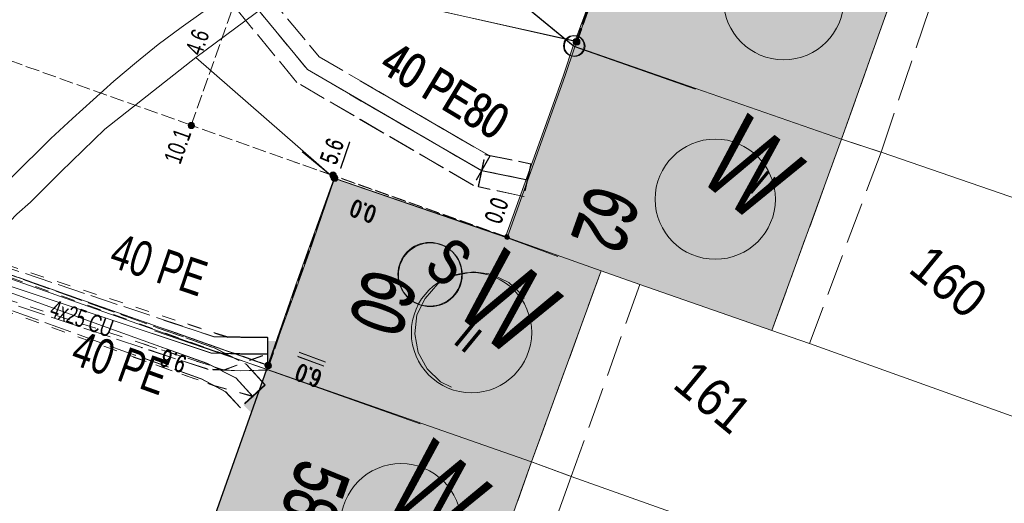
# Model space of a CAD drawing. Header units: metres. Extents: x -740 to 758, y -633 to 854.
# Tile 556 of 656: x 163 to 193, y -327 to -313. Entities that reach past the tile are written whole.
import ezdxf

# ---------------------------------------------------------------- set-up
doc = ezdxf.new("R2010")
doc.units = ezdxf.units.M
doc.header["$MEASUREMENT"] = 0
for name, pattern in [('1248_416', [1.664, 1.248, -0.416]), ('416_125', [0.5408, 0.416, -0.1248]), ('416_416', [0.832, 0.416, -0.416]), ('832_208', [1.04, 0.832, -0.208])]:
    doc.linetypes.add(name, pattern=pattern)
for name, color, linetype in [('Gas.LOVION', 7, 'Continuous'), ('Grundkarte.LOVION', 7, 'Continuous'), ('Grundkarte_Text.LOVION', 7, 'Continuous'), ('Strom.LOVION', 7, 'Continuous'), ('StromBemass.LOVION', 7, 'Continuous'), ('Wasser.LOVION', 7, 'Continuous')]:
    doc.layers.add(name, color=color, linetype=linetype)
doc.styles.add('ERSTELLTER_STIL_1', font='arial.ttf')

msp = doc.modelspace()

# ---------------------------------------------------------------- hatches: boundary and pattern name
at = {"layer": 'Grundkarte.LOVION', "linetype": 'Continuous', "lineweight": 18}
for points in [[(180.393, -312.8), (180.089, -313.628), (188.167, -316.444), (190.253, -310.565), (184.903, -308.753), (182.154, -307.84)], [(180.435, -312.835), (180.131, -313.662), (183.773, -314.932), (187.972, -309.822), (184.913, -308.761), (182.196, -307.874)], [(180.089, -313.628), (179.792, -314.514), (179.421, -315.555), (178.051, -319.384), (180.929, -320.403), (182.093, -320.821), (186.071, -322.205), (188.167, -316.444)], [(180.131, -313.662), (179.834, -314.548), (179.463, -315.59), (178.093, -319.418), (179.626, -319.978), (183.773, -314.932)], [(172.094, -319.818), (171.723, -320.859), (170.845, -323.369), (178.832, -326.164), (180.929, -320.403), (178.051, -319.384), (172.883, -317.613)], [(172.136, -319.853), (171.765, -320.894), (170.855, -323.377), (175.479, -325.023), (179.626, -319.978), (178.093, -319.418), (172.893, -317.621)], [(170.845, -323.369), (168.786, -329.215), (176.747, -332.043), (178.832, -326.164)], [(170.855, -323.377), (168.796, -329.223), (171.279, -330.133), (175.479, -325.023)]]:
    msp.add_hatch(color=9, dxfattribs=at).paths.add_polyline_path(points)
at = {"layer": 'Strom.LOVION', "linetype": 'Continuous', "lineweight": 13}
for points in [[(180.306, -312.971), (180.065, -313.985), (180.292, -314.036), (180.517, -313.01)], [(180.316, -312.979), (180.091, -314.006), (180.302, -314.045), (180.543, -313.031)], [(171.08, -322.755), (170.733, -323.734), (170.946, -323.802), (171.294, -322.822)], [(171.09, -322.763), (170.743, -323.743), (170.956, -323.81), (171.304, -322.831)]]:
    msp.add_hatch(color=7, dxfattribs=at).paths.add_polyline_path(points)
at = {"layer": 'StromBemass.LOVION', "linetype": 'Continuous', "lineweight": 13}
for points in [[(180.251, -313.561), (180.258, -313.552), (180.263, -313.541), (180.268, -313.53), (180.271, -313.518), (180.272, -313.507), (180.272, -313.495), (180.271, -313.483), (180.268, -313.471), (180.263, -313.46), (180.257, -313.45), (180.25, -313.44), (180.242, -313.431), (180.233, -313.424), (180.223, -313.417), (180.212, -313.412), (180.2, -313.409), (180.189, -313.406), (180.177, -313.406), (180.165, -313.406), (180.153, -313.409), (180.142, -313.412), (180.131, -313.418), (180.121, -313.424), (180.112, -313.432), (180.103, -313.44), (180.096, -313.45), (180.091, -313.461), (180.086, -313.472), (180.083, -313.483), (180.082, -313.495), (180.082, -313.507), (180.084, -313.519), (180.087, -313.531), (180.091, -313.542), (180.097, -313.552), (180.104, -313.562), (180.112, -313.571), (180.121, -313.578), (180.131, -313.585), (180.142, -313.59), (180.154, -313.593), (180.165, -313.596), (180.177, -313.596), (180.189, -313.595), (180.201, -313.593), (180.212, -313.589), (180.223, -313.584), (180.233, -313.578), (180.243, -313.57)], [(180.268, -313.569), (180.275, -313.559), (180.281, -313.549), (180.285, -313.538), (180.288, -313.526), (180.289, -313.514), (180.289, -313.502), (180.288, -313.491), (180.285, -313.479), (180.28, -313.468), (180.275, -313.458), (180.268, -313.448), (180.259, -313.439), (180.25, -313.432), (180.24, -313.425), (180.229, -313.42), (180.218, -313.417), (180.206, -313.414), (180.194, -313.414), (180.182, -313.414), (180.17, -313.417), (180.159, -313.42), (180.148, -313.426), (180.138, -313.432), (180.129, -313.44), (180.121, -313.448), (180.114, -313.458), (180.108, -313.469), (180.104, -313.48), (180.101, -313.491), (180.099, -313.503), (180.099, -313.515), (180.101, -313.527), (180.104, -313.538), (180.108, -313.55), (180.114, -313.56), (180.121, -313.57), (180.13, -313.578), (180.139, -313.586), (180.149, -313.592), (180.16, -313.597), (180.171, -313.601), (180.183, -313.603), (180.195, -313.604), (180.207, -313.603), (180.218, -313.601), (180.23, -313.597), (180.241, -313.592), (180.251, -313.586), (180.26, -313.578)], [(168.659, -316.087), (168.666, -316.078), (168.672, -316.067), (168.676, -316.056), (168.679, -316.045), (168.68, -316.033), (168.68, -316.021), (168.679, -316.01), (168.676, -315.998), (168.671, -315.987), (168.666, -315.977), (168.659, -315.967), (168.651, -315.959), (168.642, -315.951), (168.632, -315.945), (168.621, -315.94), (168.61, -315.937), (168.598, -315.934), (168.586, -315.934), (168.574, -315.934), (168.563, -315.937), (168.552, -315.94), (168.541, -315.945), (168.531, -315.952), (168.522, -315.959), (168.514, -315.968), (168.507, -315.977), (168.501, -315.988), (168.497, -315.999), (168.494, -316.01), (168.493, -316.022), (168.493, -316.034), (168.494, -316.045), (168.497, -316.057), (168.502, -316.068), (168.507, -316.078), (168.514, -316.088), (168.522, -316.096), (168.532, -316.104), (168.542, -316.11), (168.552, -316.115), (168.563, -316.119), (168.575, -316.121), (168.587, -316.122), (168.599, -316.121), (168.61, -316.118), (168.621, -316.115), (168.632, -316.11), (168.642, -316.103), (168.651, -316.096)], [(168.631, -316.06), (168.636, -316.054), (168.64, -316.047), (168.643, -316.039), (168.645, -316.031), (168.646, -316.023), (168.646, -316.015), (168.645, -316.007), (168.643, -315.999), (168.64, -315.992), (168.636, -315.984), (168.631, -315.978), (168.626, -315.972), (168.619, -315.967), (168.612, -315.962), (168.605, -315.959), (168.597, -315.957), (168.589, -315.955), (168.581, -315.955), (168.573, -315.955), (168.565, -315.957), (168.557, -315.959), (168.55, -315.963), (168.543, -315.967), (168.537, -315.972), (168.531, -315.978), (168.527, -315.985), (168.523, -315.992), (168.52, -315.999), (168.518, -316.007), (168.517, -316.015), (168.517, -316.024), (168.518, -316.032), (168.52, -316.039), (168.523, -316.047), (168.527, -316.054), (168.532, -316.061), (168.537, -316.067), (168.543, -316.072), (168.55, -316.076), (168.558, -316.08), (168.565, -316.082), (168.573, -316.084), (168.582, -316.084), (168.59, -316.083), (168.598, -316.082), (168.605, -316.079), (168.613, -316.076), (168.62, -316.072), (168.626, -316.066)], [(168.631, -316.06), (168.636, -316.054), (168.64, -316.047), (168.643, -316.039), (168.645, -316.031), (168.646, -316.023), (168.646, -316.015), (168.645, -316.007), (168.643, -315.999), (168.64, -315.992), (168.636, -315.984), (168.631, -315.978), (168.626, -315.972), (168.619, -315.967), (168.612, -315.962), (168.605, -315.959), (168.597, -315.957), (168.589, -315.955), (168.581, -315.955), (168.573, -315.955), (168.565, -315.957), (168.557, -315.959), (168.55, -315.963), (168.543, -315.967), (168.537, -315.972), (168.531, -315.978), (168.527, -315.985), (168.523, -315.992), (168.52, -315.999), (168.518, -316.007), (168.517, -316.015), (168.517, -316.024), (168.518, -316.032), (168.52, -316.039), (168.523, -316.047), (168.527, -316.054), (168.532, -316.061), (168.537, -316.067), (168.543, -316.072), (168.55, -316.076), (168.558, -316.08), (168.565, -316.082), (168.573, -316.084), (168.582, -316.084), (168.59, -316.083), (168.598, -316.082), (168.605, -316.079), (168.613, -316.076), (168.62, -316.072), (168.626, -316.066)], [(172.927, -317.584), (172.934, -317.574), (172.939, -317.564), (172.944, -317.553), (172.947, -317.541), (172.948, -317.53), (172.948, -317.518), (172.947, -317.506), (172.944, -317.494), (172.939, -317.483), (172.933, -317.473), (172.926, -317.463), (172.918, -317.455), (172.909, -317.447), (172.899, -317.441), (172.888, -317.436), (172.877, -317.432), (172.865, -317.43), (172.854, -317.43), (172.842, -317.43), (172.83, -317.433), (172.819, -317.436), (172.808, -317.441), (172.798, -317.448), (172.789, -317.455), (172.781, -317.464), (172.774, -317.474), (172.768, -317.484), (172.764, -317.495), (172.761, -317.507), (172.76, -317.518), (172.76, -317.53), (172.761, -317.542), (172.764, -317.553), (172.769, -317.564), (172.774, -317.575), (172.781, -317.584), (172.789, -317.593), (172.799, -317.6), (172.809, -317.607), (172.819, -317.612), (172.831, -317.615), (172.842, -317.618), (172.854, -317.618), (172.866, -317.618), (172.878, -317.615), (172.889, -317.612), (172.9, -317.606), (172.91, -317.6), (172.919, -317.593)], [(172.937, -317.596), (172.944, -317.586), (172.949, -317.576), (172.954, -317.565), (172.956, -317.553), (172.958, -317.541), (172.958, -317.529), (172.956, -317.518), (172.953, -317.506), (172.949, -317.495), (172.943, -317.485), (172.936, -317.475), (172.928, -317.467), (172.919, -317.459), (172.909, -317.453), (172.898, -317.448), (172.887, -317.444), (172.875, -317.442), (172.863, -317.441), (172.852, -317.442), (172.84, -317.444), (172.829, -317.448), (172.818, -317.453), (172.808, -317.46), (172.799, -317.467), (172.791, -317.476), (172.784, -317.485), (172.778, -317.496), (172.774, -317.507), (172.771, -317.518), (172.769, -317.53), (172.77, -317.542), (172.771, -317.554), (172.774, -317.565), (172.778, -317.576), (172.784, -317.587), (172.791, -317.596), (172.799, -317.605), (172.808, -317.612), (172.818, -317.619), (172.829, -317.624), (172.841, -317.627), (172.852, -317.629), (172.864, -317.63), (172.876, -317.629), (172.887, -317.627), (172.899, -317.623), (172.909, -317.618), (172.919, -317.612), (172.929, -317.604)], [(172.894, -317.568), (172.899, -317.562), (172.903, -317.555), (172.906, -317.548), (172.908, -317.54), (172.909, -317.532), (172.909, -317.524), (172.908, -317.516), (172.906, -317.508), (172.903, -317.501), (172.899, -317.494), (172.894, -317.487), (172.889, -317.481), (172.882, -317.476), (172.876, -317.472), (172.868, -317.469), (172.861, -317.466), (172.853, -317.465), (172.845, -317.464), (172.837, -317.465), (172.829, -317.466), (172.822, -317.469), (172.814, -317.472), (172.808, -317.477), (172.801, -317.482), (172.796, -317.488), (172.791, -317.494), (172.788, -317.501), (172.785, -317.509), (172.783, -317.516), (172.782, -317.524), (172.782, -317.532), (172.783, -317.54), (172.785, -317.548), (172.788, -317.555), (172.792, -317.562), (172.796, -317.569), (172.802, -317.575), (172.808, -317.58), (172.815, -317.584), (172.822, -317.587), (172.83, -317.59), (172.837, -317.591), (172.845, -317.592), (172.853, -317.591), (172.861, -317.59), (172.869, -317.587), (172.876, -317.584), (172.883, -317.579), (172.889, -317.574)], [(172.955, -317.658), (172.962, -317.648), (172.967, -317.638), (172.971, -317.627), (172.974, -317.616), (172.976, -317.605), (172.976, -317.593), (172.974, -317.581), (172.971, -317.57), (172.967, -317.559), (172.961, -317.549), (172.954, -317.54), (172.946, -317.531), (172.938, -317.524), (172.928, -317.518), (172.917, -317.513), (172.906, -317.509), (172.895, -317.507), (172.883, -317.506), (172.871, -317.507), (172.86, -317.509), (172.849, -317.513), (172.839, -317.518), (172.829, -317.524), (172.82, -317.532), (172.812, -317.54), (172.805, -317.55), (172.8, -317.56), (172.795, -317.571), (172.792, -317.582), (172.791, -317.593), (172.791, -317.605), (172.793, -317.617), (172.795, -317.628), (172.8, -317.639), (172.805, -317.649), (172.812, -317.658), (172.82, -317.667), (172.829, -317.674), (172.839, -317.68), (172.85, -317.685), (172.861, -317.689), (172.872, -317.691), (172.884, -317.692), (172.895, -317.691), (172.907, -317.689), (172.918, -317.685), (172.928, -317.68), (172.938, -317.674), (172.947, -317.666)], [(172.916, -317.587), (172.921, -317.58), (172.925, -317.573), (172.928, -317.566), (172.93, -317.558), (172.931, -317.55), (172.931, -317.542), (172.93, -317.534), (172.928, -317.526), (172.925, -317.519), (172.921, -317.512), (172.916, -317.506), (172.911, -317.5), (172.905, -317.495), (172.898, -317.49), (172.891, -317.487), (172.883, -317.485), (172.875, -317.483), (172.867, -317.483), (172.859, -317.483), (172.851, -317.485), (172.844, -317.487), (172.837, -317.491), (172.83, -317.495), (172.824, -317.5), (172.818, -317.506), (172.814, -317.512), (172.81, -317.519), (172.807, -317.527), (172.805, -317.534), (172.804, -317.542), (172.804, -317.55), (172.805, -317.558), (172.807, -317.566), (172.81, -317.573), (172.814, -317.58), (172.818, -317.587), (172.824, -317.593), (172.83, -317.598), (172.837, -317.602), (172.844, -317.605), (172.852, -317.608), (172.86, -317.609), (172.868, -317.61), (172.875, -317.609), (172.883, -317.608), (172.891, -317.605), (172.898, -317.602), (172.905, -317.597), (172.911, -317.592)], [(172.979, -317.675), (172.986, -317.666), (172.992, -317.656), (172.996, -317.645), (172.999, -317.633), (173, -317.622), (173, -317.61), (172.999, -317.598), (172.996, -317.587), (172.992, -317.576), (172.986, -317.566), (172.979, -317.556), (172.971, -317.548), (172.962, -317.54), (172.952, -317.534), (172.941, -317.529), (172.93, -317.526), (172.919, -317.524), (172.907, -317.523), (172.895, -317.524), (172.884, -317.526), (172.873, -317.529), (172.862, -317.534), (172.852, -317.541), (172.843, -317.548), (172.835, -317.557), (172.828, -317.566), (172.823, -317.577), (172.818, -317.588), (172.816, -317.599), (172.814, -317.611), (172.814, -317.622), (172.816, -317.634), (172.819, -317.645), (172.823, -317.656), (172.829, -317.666), (172.836, -317.676), (172.844, -317.684), (172.853, -317.692), (172.863, -317.698), (172.873, -317.703), (172.884, -317.707), (172.896, -317.709), (172.908, -317.709), (172.919, -317.709), (172.931, -317.706), (172.942, -317.703), (172.952, -317.698), (172.962, -317.691), (172.971, -317.684)], [(178.128, -319.422), (178.133, -319.416), (178.136, -319.409), (178.139, -319.402), (178.141, -319.395), (178.142, -319.387), (178.142, -319.38), (178.141, -319.372), (178.139, -319.365), (178.136, -319.357), (178.133, -319.351), (178.128, -319.345), (178.123, -319.339), (178.117, -319.334), (178.11, -319.33), (178.104, -319.327), (178.096, -319.325), (178.089, -319.323), (178.081, -319.323), (178.073, -319.323), (178.066, -319.325), (178.059, -319.327), (178.052, -319.33), (178.045, -319.334), (178.039, -319.339), (178.034, -319.345), (178.03, -319.351), (178.026, -319.358), (178.023, -319.365), (178.021, -319.372), (178.021, -319.38), (178.021, -319.388), (178.022, -319.395), (178.023, -319.403), (178.026, -319.41), (178.03, -319.416), (178.035, -319.422), (178.04, -319.428), (178.046, -319.433), (178.052, -319.437), (178.059, -319.44), (178.066, -319.443), (178.074, -319.444), (178.081, -319.444), (178.089, -319.444), (178.097, -319.442), (178.104, -319.44), (178.111, -319.437), (178.117, -319.433), (178.123, -319.428)], [(178.128, -319.422), (178.133, -319.416), (178.136, -319.409), (178.139, -319.402), (178.141, -319.395), (178.142, -319.387), (178.142, -319.38), (178.141, -319.372), (178.139, -319.365), (178.136, -319.357), (178.133, -319.351), (178.128, -319.345), (178.123, -319.339), (178.117, -319.334), (178.11, -319.33), (178.104, -319.327), (178.096, -319.325), (178.089, -319.323), (178.081, -319.323), (178.073, -319.323), (178.066, -319.325), (178.059, -319.327), (178.052, -319.33), (178.045, -319.334), (178.039, -319.339), (178.034, -319.345), (178.03, -319.351), (178.026, -319.358), (178.023, -319.365), (178.021, -319.372), (178.021, -319.38), (178.021, -319.388), (178.022, -319.395), (178.023, -319.403), (178.026, -319.41), (178.03, -319.416), (178.035, -319.422), (178.04, -319.428), (178.046, -319.433), (178.052, -319.437), (178.059, -319.44), (178.066, -319.443), (178.074, -319.444), (178.081, -319.444), (178.089, -319.444), (178.097, -319.442), (178.104, -319.44), (178.111, -319.437), (178.117, -319.433), (178.123, -319.428)], [(178.128, -319.422), (178.133, -319.416), (178.136, -319.409), (178.139, -319.402), (178.141, -319.395), (178.142, -319.387), (178.142, -319.38), (178.141, -319.372), (178.139, -319.365), (178.136, -319.357), (178.133, -319.351), (178.128, -319.345), (178.123, -319.339), (178.117, -319.334), (178.11, -319.33), (178.104, -319.327), (178.096, -319.325), (178.089, -319.323), (178.081, -319.323), (178.073, -319.323), (178.066, -319.325), (178.059, -319.327), (178.052, -319.33), (178.045, -319.334), (178.039, -319.339), (178.034, -319.345), (178.03, -319.351), (178.026, -319.358), (178.023, -319.365), (178.021, -319.372), (178.021, -319.38), (178.021, -319.388), (178.022, -319.395), (178.023, -319.403), (178.026, -319.41), (178.03, -319.416), (178.035, -319.422), (178.04, -319.428), (178.046, -319.433), (178.052, -319.437), (178.059, -319.44), (178.066, -319.443), (178.074, -319.444), (178.081, -319.444), (178.089, -319.444), (178.097, -319.442), (178.104, -319.44), (178.111, -319.437), (178.117, -319.433), (178.123, -319.428)], [(178.151, -319.44), (178.155, -319.434), (178.159, -319.427), (178.162, -319.42), (178.164, -319.412), (178.165, -319.404), (178.165, -319.396), (178.164, -319.388), (178.162, -319.38), (178.159, -319.373), (178.155, -319.366), (178.15, -319.359), (178.145, -319.354), (178.139, -319.349), (178.132, -319.344), (178.125, -319.341), (178.117, -319.338), (178.109, -319.337), (178.101, -319.337), (178.093, -319.337), (178.085, -319.339), (178.078, -319.341), (178.071, -319.345), (178.064, -319.349), (178.058, -319.354), (178.052, -319.36), (178.048, -319.366), (178.044, -319.373), (178.041, -319.381), (178.039, -319.388), (178.038, -319.396), (178.038, -319.404), (178.039, -319.412), (178.041, -319.42), (178.044, -319.427), (178.048, -319.434), (178.053, -319.441), (178.058, -319.447), (178.064, -319.452), (178.071, -319.456), (178.078, -319.459), (178.086, -319.462), (178.094, -319.463), (178.102, -319.464), (178.11, -319.463), (178.117, -319.462), (178.125, -319.459), (178.132, -319.456), (178.139, -319.451), (178.145, -319.446)], [(178.151, -319.44), (178.155, -319.434), (178.159, -319.427), (178.162, -319.42), (178.164, -319.412), (178.165, -319.404), (178.165, -319.396), (178.164, -319.388), (178.162, -319.38), (178.159, -319.373), (178.155, -319.366), (178.15, -319.359), (178.145, -319.354), (178.139, -319.349), (178.132, -319.344), (178.125, -319.341), (178.117, -319.338), (178.109, -319.337), (178.101, -319.337), (178.093, -319.337), (178.085, -319.339), (178.078, -319.341), (178.071, -319.345), (178.064, -319.349), (178.058, -319.354), (178.052, -319.36), (178.048, -319.366), (178.044, -319.373), (178.041, -319.381), (178.039, -319.388), (178.038, -319.396), (178.038, -319.404), (178.039, -319.412), (178.041, -319.42), (178.044, -319.427), (178.048, -319.434), (178.053, -319.441), (178.058, -319.447), (178.064, -319.452), (178.071, -319.456), (178.078, -319.459), (178.086, -319.462), (178.094, -319.463), (178.102, -319.464), (178.11, -319.463), (178.117, -319.462), (178.125, -319.459), (178.132, -319.456), (178.139, -319.451), (178.145, -319.446)], [(178.151, -319.44), (178.155, -319.434), (178.159, -319.427), (178.162, -319.42), (178.164, -319.412), (178.165, -319.404), (178.165, -319.396), (178.164, -319.388), (178.162, -319.38), (178.159, -319.373), (178.155, -319.366), (178.15, -319.359), (178.145, -319.354), (178.139, -319.349), (178.132, -319.344), (178.125, -319.341), (178.117, -319.338), (178.109, -319.337), (178.101, -319.337), (178.093, -319.337), (178.085, -319.339), (178.078, -319.341), (178.071, -319.345), (178.064, -319.349), (178.058, -319.354), (178.052, -319.36), (178.048, -319.366), (178.044, -319.373), (178.041, -319.381), (178.039, -319.388), (178.038, -319.396), (178.038, -319.404), (178.039, -319.412), (178.041, -319.42), (178.044, -319.427), (178.048, -319.434), (178.053, -319.441), (178.058, -319.447), (178.064, -319.452), (178.071, -319.456), (178.078, -319.459), (178.086, -319.462), (178.094, -319.463), (178.102, -319.464), (178.11, -319.463), (178.117, -319.462), (178.125, -319.459), (178.132, -319.456), (178.139, -319.451), (178.145, -319.446)], [(170.966, -323.318), (170.973, -323.309), (170.978, -323.299), (170.983, -323.288), (170.986, -323.276), (170.987, -323.265), (170.987, -323.253), (170.985, -323.242), (170.982, -323.23), (170.978, -323.219), (170.973, -323.209), (170.966, -323.2), (170.958, -323.191), (170.949, -323.184), (170.939, -323.178), (170.928, -323.173), (170.917, -323.169), (170.905, -323.167), (170.894, -323.166), (170.882, -323.167), (170.871, -323.169), (170.86, -323.173), (170.849, -323.178), (170.839, -323.184), (170.83, -323.192), (170.822, -323.2), (170.815, -323.21), (170.81, -323.22), (170.806, -323.231), (170.803, -323.242), (170.801, -323.254), (170.801, -323.265), (170.803, -323.277), (170.806, -323.288), (170.81, -323.299), (170.816, -323.309), (170.823, -323.319), (170.831, -323.327), (170.84, -323.335), (170.85, -323.341), (170.86, -323.346), (170.871, -323.349), (170.883, -323.352), (170.894, -323.352), (170.906, -323.352), (170.918, -323.349), (170.929, -323.346), (170.939, -323.341), (170.949, -323.334), (170.958, -323.327)], [(170.966, -323.318), (170.973, -323.309), (170.978, -323.299), (170.983, -323.288), (170.986, -323.276), (170.987, -323.265), (170.987, -323.253), (170.985, -323.242), (170.982, -323.23), (170.978, -323.219), (170.973, -323.209), (170.966, -323.2), (170.958, -323.191), (170.949, -323.184), (170.939, -323.178), (170.928, -323.173), (170.917, -323.169), (170.905, -323.167), (170.894, -323.166), (170.882, -323.167), (170.871, -323.169), (170.86, -323.173), (170.849, -323.178), (170.839, -323.184), (170.83, -323.192), (170.822, -323.2), (170.815, -323.21), (170.81, -323.22), (170.806, -323.231), (170.803, -323.242), (170.801, -323.254), (170.801, -323.265), (170.803, -323.277), (170.806, -323.288), (170.81, -323.299), (170.816, -323.309), (170.823, -323.319), (170.831, -323.327), (170.84, -323.335), (170.85, -323.341), (170.86, -323.346), (170.871, -323.349), (170.883, -323.352), (170.894, -323.352), (170.906, -323.352), (170.918, -323.349), (170.929, -323.346), (170.939, -323.341), (170.949, -323.334), (170.958, -323.327)], [(170.978, -323.329), (170.985, -323.32), (170.99, -323.31), (170.994, -323.299), (170.997, -323.288), (170.999, -323.276), (170.999, -323.264), (170.997, -323.253), (170.994, -323.241), (170.99, -323.231), (170.984, -323.22), (170.977, -323.211), (170.969, -323.202), (170.96, -323.195), (170.95, -323.189), (170.94, -323.184), (170.929, -323.18), (170.917, -323.178), (170.906, -323.177), (170.894, -323.178), (170.882, -323.18), (170.871, -323.184), (170.861, -323.189), (170.851, -323.195), (170.842, -323.203), (170.834, -323.211), (170.827, -323.221), (170.822, -323.231), (170.817, -323.242), (170.815, -323.253), (170.813, -323.265), (170.813, -323.277), (170.815, -323.288), (170.818, -323.299), (170.822, -323.31), (170.828, -323.321), (170.834, -323.33), (170.842, -323.338), (170.851, -323.346), (170.861, -323.352), (170.872, -323.357), (170.883, -323.361), (170.895, -323.363), (170.906, -323.363), (170.918, -323.363), (170.929, -323.36), (170.94, -323.357), (170.951, -323.352), (170.961, -323.345), (170.97, -323.338)], [(170.978, -323.329), (170.985, -323.32), (170.99, -323.31), (170.994, -323.299), (170.997, -323.288), (170.999, -323.276), (170.999, -323.264), (170.997, -323.253), (170.994, -323.241), (170.99, -323.231), (170.984, -323.22), (170.977, -323.211), (170.969, -323.202), (170.96, -323.195), (170.95, -323.189), (170.94, -323.184), (170.929, -323.18), (170.917, -323.178), (170.906, -323.177), (170.894, -323.178), (170.882, -323.18), (170.871, -323.184), (170.861, -323.189), (170.851, -323.195), (170.842, -323.203), (170.834, -323.211), (170.827, -323.221), (170.822, -323.231), (170.817, -323.242), (170.815, -323.253), (170.813, -323.265), (170.813, -323.277), (170.815, -323.288), (170.818, -323.299), (170.822, -323.31), (170.828, -323.321), (170.834, -323.33), (170.842, -323.338), (170.851, -323.346), (170.861, -323.352), (170.872, -323.357), (170.883, -323.361), (170.895, -323.363), (170.906, -323.363), (170.918, -323.363), (170.929, -323.36), (170.94, -323.357), (170.951, -323.352), (170.961, -323.345), (170.97, -323.338)]]:
    msp.add_hatch(color=7, dxfattribs=at).paths.add_polyline_path(points)
at = {"layer": 'Wasser.LOVION', "linetype": 'Continuous', "lineweight": 13}
for points in [[(178.793, -317.301), (178.628, -318.027), (178.991, -318.109), (179.14, -317.371)], [(178.803, -317.309), (178.654, -318.048), (179.017, -318.131), (179.166, -317.392)], [(170.866, -322.524), (170.866, -323.278), (171.249, -323.27), (171.249, -322.516)], [(170.892, -322.546), (170.892, -323.299), (171.275, -323.291), (171.275, -322.538)], [(170.708, -323.929), (170.152, -324.441), (170.415, -324.711), (170.97, -324.199)], [(170.717, -323.937), (170.162, -324.45), (170.425, -324.719), (170.98, -324.207)]]:
    msp.add_hatch(color=7, dxfattribs=at).paths.add_polyline_path(points)

# ---------------------------------------------------------------- linework, layer by layer
at = {"layer": 'Grundkarte.LOVION', "color": 8, "linetype": 'Continuous', "lineweight": 18}
for points in [[(194.557, -298.272), (190.08, -300.246), (185.108, -302.89), (182.757, -304.243), (180.11, -305.891), (178.53, -306.962), (177.502, -307.624), (174.951, -309.351), (172.084, -311.464), (171.093, -312.211), (168.724, -313.98), (165.98, -316.139), (164.657, -317.421), (163.742, -318.339), (163.334, -318.703), (161.885, -320.205), (160.215, -322.171), (158.589, -324.281), (156.774, -326.882), (156.342, -327.604)], [(194.557, -298.272), (190.08, -300.246), (185.108, -302.89), (182.757, -304.243), (180.11, -305.891), (178.53, -306.962), (177.502, -307.624), (174.951, -309.351), (172.084, -311.464), (171.093, -312.211), (168.724, -313.98), (165.98, -316.139), (164.657, -317.421), (163.742, -318.339), (163.334, -318.703), (161.885, -320.205), (160.215, -322.171), (158.589, -324.281), (156.774, -326.882), (156.342, -327.604)], [(183.773, -314.932), (180.131, -313.662), (180.435, -312.835), (182.196, -307.874), (184.913, -308.761), (187.972, -309.822)], [(163.167, -317.597), (164.352, -316.417), (165.003, -315.821), (166.252, -314.694), (166.936, -314.125), (167.592, -313.588), (168.281, -313.077), (168.944, -312.599), (169.908, -311.884), (170.19, -311.738), (170.741, -311.329), (171.022, -311.184), (171.298, -310.979), (171.579, -310.833), (171.855, -310.629), (172.136, -310.483), (172.412, -310.279), (172.693, -310.133), (173.001, -309.956)], [(199.176, -320.215), (189.358, -316.83), (188.167, -316.444), (180.089, -313.628), (178.804, -312.571), (177.127, -311.139), (178.804, -312.571), (180.089, -313.628), (188.167, -316.444), (189.358, -316.83), (199.176, -320.215)], [(179.626, -319.978), (178.093, -319.418), (172.893, -317.621), (168.724, -313.98), (171.093, -312.211)], [(178.846, -312.606), (180.131, -313.662), (183.773, -314.932), (180.131, -313.662), (178.846, -312.606)], [(179.626, -319.978), (178.093, -319.418), (179.463, -315.59), (179.834, -314.548), (180.131, -313.662), (183.773, -314.932)], [(168.162, -333.926), (154.815, -330.117), (156.342, -327.604), (156.774, -326.882), (158.589, -324.281), (160.215, -322.171), (161.885, -320.205), (170.855, -323.377), (175.479, -325.023), (170.855, -323.377), (161.885, -320.205), (163.334, -318.703), (163.742, -318.339), (164.657, -317.421), (165.98, -316.139), (168.724, -313.98), (172.893, -317.621), (178.093, -319.418), (179.626, -319.978)], [(171.919, -316.821), (172.883, -317.613), (178.051, -319.384), (180.929, -320.403), (182.093, -320.821), (186.071, -322.205), (187.203, -322.597), (196.974, -326.105), (195.148, -331.012), (194.819, -331.872), (180.028, -326.609), (178.832, -326.164), (170.845, -323.369), (167.481, -322.22), (170.845, -323.369), (178.832, -326.164), (180.028, -326.609), (194.819, -331.872), (193.391, -335.706), (191.771, -340.298), (191.714, -340.628), (178.82, -336.924), (172.101, -335.009), (159.821, -331.54)], [(196.974, -326.105), (187.203, -322.597), (186.071, -322.205), (182.093, -320.821), (180.929, -320.403), (178.051, -319.384), (172.883, -317.613), (171.919, -316.821)], [(175.479, -325.023), (170.855, -323.377), (171.765, -320.894), (172.136, -319.853), (172.893, -317.621), (178.093, -319.418), (179.626, -319.978)], [(171.279, -330.133), (168.796, -329.223), (170.855, -323.377), (175.479, -325.023)]]:
    msp.add_lwpolyline(points, dxfattribs=at)
for points in [[(180.393, -312.8), (182.154, -307.84), (184.903, -308.753), (190.253, -310.565), (188.167, -316.444), (180.089, -313.628)], [(180.089, -313.628), (188.167, -316.444), (186.071, -322.205), (182.093, -320.821), (180.929, -320.403), (178.051, -319.384), (179.421, -315.555), (179.792, -314.514)], [(172.094, -319.818), (172.883, -317.613), (178.051, -319.384), (180.929, -320.403), (178.832, -326.164), (170.845, -323.369), (171.723, -320.859)], [(170.845, -323.369), (178.832, -326.164), (176.747, -332.043), (168.786, -329.215)]]:
    msp.add_lwpolyline(points, close=True, dxfattribs=at)
at = {"layer": 'Grundkarte.LOVION', "color": 8, "linetype": '1248_416', "lineweight": 18}
for points in [[(189.358, -316.83), (188.167, -316.444), (190.253, -310.565), (191.352, -310.931)], [(187.203, -322.597), (186.071, -322.205), (188.167, -316.444), (189.358, -316.83)], [(180.028, -326.609), (178.832, -326.164), (180.929, -320.403), (182.093, -320.821)], [(177.937, -332.429), (176.747, -332.043), (178.832, -326.164), (180.028, -326.609)]]:
    msp.add_lwpolyline(points, close=True, dxfattribs=at)
at = {"layer": 'Grundkarte.LOVION', "color": 253, "linetype": 'Continuous', "lineweight": 18}
msp.add_lwpolyline([(163.334, -318.703), (163.742, -318.339), (164.657, -317.421), (165.98, -316.139), (168.724, -313.98), (171.093, -312.211)], dxfattribs=at)
at = {"layer": 'Grundkarte.LOVION', "color": 9, "linetype": 'Continuous', "lineweight": 18}
for centre, radius in [((180.105, -313.628), 0.312), ((180.131, -313.636), 0.311)]:
    msp.add_circle(centre, radius, dxfattribs=at)
at = {"layer": 'Strom.LOVION', "color": 5, "linetype": 'Continuous', "lineweight": 18}
for points in [[(166.335, -305.716), (166.112, -306.151), (166.257, -306.433), (166.776, -306.751), (167.203, -307.183), (170.265, -310.992), (170.394, -311.555), (170.301, -311.668), (170.136, -311.64), (169.962, -311.524), (170.006, -311.372), (170.128, -311.256), (170.624, -311.341), (180.205, -313.507)], [(175.511, -312.45), (180.179, -313.486)], [(152.765, -318.067), (155.077, -318.595), (161.857, -320.074), (170.918, -323.267)], [(167.587, -322.091), (170.892, -323.246)]]:
    msp.add_lwpolyline(points, dxfattribs=at)
at = {"layer": 'Strom.LOVION', "color": 1, "linetype": 'Continuous', "lineweight": 18}
for centre, radius in [((175.768, -320.512), 0.96), ((175.784, -320.526), 0.959)]:
    msp.add_circle(centre, radius, dxfattribs=at)
at = {"layer": 'StromBemass.LOVION', "color": 7, "linetype": '416_125', "lineweight": 13}
for points in [[(180.205, -313.507), (182.209, -307.858), (173.023, -304.589), (172.593, -304.424), (168.674, -303.034), (167.435, -302.608)], [(180.179, -313.486), (182.183, -307.837), (179.949, -307.051)], [(168.584, -316.018), (170.136, -311.64)], [(178.106, -319.402), (172.871, -317.549), (168.584, -316.018), (160.377, -313.096)], [(178.08, -319.381), (172.845, -317.528), (171.668, -317.126)], [(161.857, -320.074), (170.918, -323.267), (172.906, -317.605)], [(167.587, -322.091), (170.892, -323.246), (172.896, -317.597)]]:
    msp.add_lwpolyline(points, dxfattribs=at)
at = {"layer": 'StromBemass.LOVION', "color": 7, "linetype": 'Continuous', "lineweight": 13}
for points in [[(173.075, -317.313), (173.352, -316.518)], [(173.085, -317.322), (173.362, -316.526)], [(172.612, -323.152), (171.83, -322.859)], [(172.622, -323.16), (171.839, -322.867)], [(172.565, -323.275), (171.782, -322.982)], [(172.575, -323.283), (171.808, -323.003)]]:
    msp.add_lwpolyline(points, dxfattribs=at)
for centre, radius in [((180.177, -313.501), 0.0953), ((180.194, -313.509), 0.0951), ((168.587, -316.028), 0.0939), ((168.581, -316.019), 0.0648), ((168.581, -316.019), 0.0648), ((172.854, -317.524), 0.0944), ((172.864, -317.536), 0.0944), ((172.845, -317.528), 0.0637), ((172.883, -317.599), 0.0925), ((172.867, -317.546), 0.0636), ((172.907, -317.616), 0.0933), ((178.081, -319.384), 0.0609), ((178.081, -319.384), 0.0609), ((178.081, -319.384), 0.0609), ((178.101, -319.4), 0.0636), ((178.101, -319.4), 0.0636), ((178.101, -319.4), 0.0636), ((170.894, -323.259), 0.093), ((170.894, -323.259), 0.093), ((170.906, -323.27), 0.093), ((170.906, -323.27), 0.093)]:
    msp.add_circle(centre, radius, dxfattribs=at)
at = {"layer": 'Wasser.LOVION', "color": 150, "linetype": 'Continuous', "lineweight": 18}
for points in [[(165.892, -307.074), (165.972, -307.14), (166.451, -307.507), (172.085, -314.346), (177.334, -317.394), (178.72, -317.672)], [(173.345, -315.085), (177.324, -317.386), (178.711, -317.664)], [(154.335, -317.5), (154.402, -317.582), (154.66, -317.956), (160.474, -319.988), (169.182, -322.89), (170.071, -322.921), (170.884, -322.916)], [(154.041, -317.824), (154.135, -317.874), (154.56, -318.143), (160.424, -320.082), (169.08, -323.211), (169.935, -323.644), (170.448, -324.2)], [(167.415, -322.3), (169.172, -322.882), (170.045, -322.9), (170.874, -322.908)], [(167.217, -322.541), (169.054, -323.189), (169.925, -323.636), (170.422, -324.179)]]:
    msp.add_lwpolyline(points, dxfattribs=at)
at = {"layer": 'Wasser.LOVION', "color": 7, "linetype": '832_208', "lineweight": 13}
for points in [[(166.835, -307.204), (172.431, -313.957), (177.586, -316.955), (177.081, -317.832), (171.768, -314.731), (166.07, -307.84)], [(177.424, -316.903), (178.811, -317.181), (178.597, -318.163), (177.223, -317.868)], [(177.434, -316.911), (178.821, -317.189), (178.607, -318.171), (177.233, -317.877)], [(170.894, -322.413), (170.887, -323.403), (170.061, -323.425), (169.097, -323.386), (160.312, -320.447), (154.485, -318.431), (154.822, -317.496), (160.634, -319.5), (169.266, -322.394), (170.081, -322.418)], [(170.813, -323.854), (170.066, -324.533), (169.621, -324.059), (168.873, -323.659), (160.249, -320.557), (154.385, -318.618), (154.706, -317.67), (160.586, -319.622), (169.284, -322.732), (170.249, -323.229)]]:
    msp.add_lwpolyline(points, close=True, dxfattribs=at)
at = {"layer": 'Wasser.LOVION', "color": 252, "linetype": '416_416', "lineweight": 18}
for points in [[(166.451, -307.507), (172.085, -314.346), (177.334, -317.394), (178.72, -317.672)], [(173.345, -315.085), (177.324, -317.386), (178.711, -317.664)], [(169.768, -322.995), (157.653, -318.638), (157.332, -319.586), (169.247, -323.859), (170.448, -324.2)], [(169.682, -322.413), (157.742, -318.497), (157.405, -319.431), (169.571, -323.399), (170.884, -322.916)], [(169.656, -322.391), (167.825, -321.802)], [(169.742, -322.974), (167.508, -322.188)], [(167.151, -322.622), (169.561, -323.391), (170.874, -322.908)], [(166.834, -323.007), (169.237, -323.851), (170.422, -324.179)]]:
    msp.add_lwpolyline(points, dxfattribs=at)
at = {"layer": 'Wasser.LOVION', "color": 7, "linetype": '832_208', "lineweight": 13}
for points in [[(173.675, -314.683), (177.576, -316.947), (177.071, -317.824), (173.028, -315.471)], [(167.746, -321.898), (169.256, -322.386), (170.055, -322.397), (170.884, -322.404), (170.877, -323.395), (170.052, -323.417), (169.071, -323.365), (167.072, -322.718)], [(167.561, -322.123), (169.275, -322.724), (170.239, -323.221), (170.803, -323.846), (170.056, -324.525), (169.611, -324.051), (168.863, -323.651), (166.887, -322.943)]]:
    msp.add_lwpolyline(points, dxfattribs=at)
at = {"layer": 'Wasser.LOVION', "color": 94, "linetype": 'Continuous', "lineweight": 18}
msp.add_lwpolyline([(176.419, -323.912), (176.093, -323.751), (175.686, -323.363), (175.416, -322.872), (175.316, -322.305), (175.379, -321.738), (175.626, -321.241), (176.012, -320.804), (176.519, -320.547), (177.069, -320.434), (177.624, -320.513), (178.15, -320.757), (178.558, -321.146), (178.612, -321.244)], dxfattribs=at)
for centre, radius in [((186.426, -312.236), 1.811), ((184.364, -318.249), 1.811), ((177.024, -322.269), 1.812), ((174.899, -328.03), 1.813)]:
    msp.add_circle(centre, radius, dxfattribs=at)

# ---------------------------------------------------------------- texts
at = {"layer": 'Gas.LOVION', "color": 5, "linetype": 'Continuous', "lineweight": 18, "insert": (156.409, -317.106), "char_height": 1.42281, "attachment_point": 7, "rotation": 43.6744, "style": 'ERSTELLTER_STIL_1'}
msp.add_mtext('{\\A1;\\W0.72101x;200 ND ST KA (1984)}', dxfattribs=at)
at = {"layer": 'Grundkarte_Text.LOVION', "color": 7, "linetype": 'Continuous', "lineweight": 13, "attachment_point": 7, "style": 'ERSTELLTER_STIL_1'}
for s, insert, char_height, rotation in [('{\\A1;\\W0.89451x;II}', (185.322, -317.969), 0.83072, 320.5836), ('{\\A1;\\W0.89448x;160}', (190.126, -320.428), 1.12434, 320.5841), ('{\\A1;\\W0.89445x;II}', (176.432, -322.562), 0.83074, 320.5848), ('{\\A1;\\W0.89445x;II}', (176.442, -322.57), 0.83074, 320.5848), ('{\\A1;\\W0.89448x;161}', (183.027, -323.909), 1.12434, 320.5841)]:
    msp.add_mtext(s, dxfattribs=dict(at, insert=insert, char_height=char_height, rotation=rotation))
at = {"layer": 'Grundkarte_Text.LOVION', "color": 8, "linetype": 'Continuous', "lineweight": 18, "char_height": 1.60082, "attachment_point": 7, "style": 'ERSTELLTER_STIL_1'}
for s, insert, rotation in [('{\\A1;\\W0.71561x;62}', (180.565, -317.718), 250.4712), ('{\\A1;\\W0.71561x;62}', (180.607, -317.753), 250.4712), ('{\\A1;\\W0.71560x;60}', (173.865, -320.233), 250.5451), ('{\\A1;\\W0.71559x;60}', (173.907, -320.267), 250.5451), ('{\\A1;\\W0.71560x;58}', (171.827, -325.988), 250.5451), ('{\\A1;\\W0.71560x;58}', (171.869, -326.023), 250.5451)]:
    msp.add_mtext(s, dxfattribs=dict(at, insert=insert, rotation=rotation))
at = {"layer": 'Strom.LOVION', "color": 1, "linetype": 'Continuous', "lineweight": 18, "attachment_point": 7, "style": 'ERSTELLTER_STIL_1'}
for s, insert, char_height, rotation in [('{\\A1;\\W0.71556x;S}', (175.53, -320.377), 1.37442, 320.5841), ('{\\A1;\\W0.71559x;S}', (175.556, -320.399), 1.37445, 320.5829)]:
    msp.add_mtext(s, dxfattribs=dict(at, insert=insert, char_height=char_height, rotation=rotation))
at = {"layer": 'Strom.LOVION', "color": 5, "linetype": 'Continuous', "lineweight": 18, "insert": (164.284, -321.774), "char_height": 0.53351, "attachment_point": 7, "rotation": 340.2487, "style": 'ERSTELLTER_STIL_1'}
msp.add_mtext('{\\A1;\\W0.66792x;4x25 CU }', dxfattribs=at)
at = {"layer": 'StromBemass.LOVION', "color": 7, "linetype": 'Continuous', "lineweight": 13, "attachment_point": 7, "style": 'ERSTELLTER_STIL_1'}
for s, insert, char_height, rotation in [('{\\A1;\\W0.71557x;4.6}', (168.898, -313.956), 0.53354, 70.4356), ('{\\A1;\\W0.71559x;10.1}', (168.257, -317.232), 0.53353, 70.4383), ('{\\A1;\\W0.71557x;5.6}', (172.947, -317.242), 0.53354, 70.4356), ('{\\A1;\\W0.71559x;5.6}', (172.957, -317.25), 0.53355, 70.4329), ('{\\A1;\\W0.71555x;0.0}', (174.186, -318.469), 0.53354, 160.2496), ('{\\A1;\\W0.71555x;0.0}', (174.212, -318.491), 0.53354, 160.2496), ('{\\A1;\\W0.71559x;0.0}', (177.905, -319.027), 0.53355, 70.4329), ('{\\A1;\\W0.71559x;0.0}', (177.915, -319.035), 0.53355, 70.4329), ('{\\A1;\\W0.71557x;9.6}', (168.481, -322.988), 0.53356, 160.2506), ('{\\A1;\\W0.71562x;9.6}', (168.491, -322.996), 0.53354, 160.2496), ('{\\A1;\\W0.71562x;6.0}', (172.543, -323.419), 0.53354, 160.2496), ('{\\A1;\\W0.71557x;6.0}', (172.569, -323.44), 0.53356, 160.2506)]:
    msp.add_mtext(s, dxfattribs=dict(at, insert=insert, char_height=char_height, rotation=rotation))
at = {"layer": 'Wasser.LOVION', "color": 150, "linetype": 'Continuous', "lineweight": 18, "attachment_point": 7, "style": 'ERSTELLTER_STIL_1'}
for s, insert, char_height, rotation in [('{\\A1;\\W0.72426x;150 AZ XA XI (1956)}', (157.392, -317.866), 1.42277, 40.2429), ('{\\A1;\\W0.71559x;40 PE80}', (174.18, -314.372), 1.06707, 328.8036), ('{\\A1;\\W0.71556x;40 PE80}', (174.206, -314.393), 1.06712, 328.8019), ('{\\A1;\\W0.71556x;40 PE}', (166.057, -320.27), 1.06711, 341.244), ('{\\A1;\\W0.71559x;40 PE}', (164.898, -323.201), 1.06709, 340.2438)]:
    msp.add_mtext(s, dxfattribs=dict(at, insert=insert, char_height=char_height, rotation=rotation))
at = {"layer": 'Wasser.LOVION', "color": 94, "linetype": 'Continuous', "lineweight": 18, "attachment_point": 7, "style": 'ERSTELLTER_STIL_1'}
for s, insert, char_height, rotation in [('{\\A1;\\W0.71562x;W}', (183.75, -317.557), 2.48983, 320.5838), ('{\\A1;\\W0.71562x;W}', (176.417, -321.599), 2.4898, 320.5847), ('{\\A1;\\W0.71562x;W}', (176.427, -321.607), 2.48983, 320.5838), ('{\\A1;\\W0.71560x;W}', (174.288, -327.334), 2.48982, 320.5851)]:
    msp.add_mtext(s, dxfattribs=dict(at, insert=insert, char_height=char_height, rotation=rotation))

doc.saveas('drawing.dxf')
